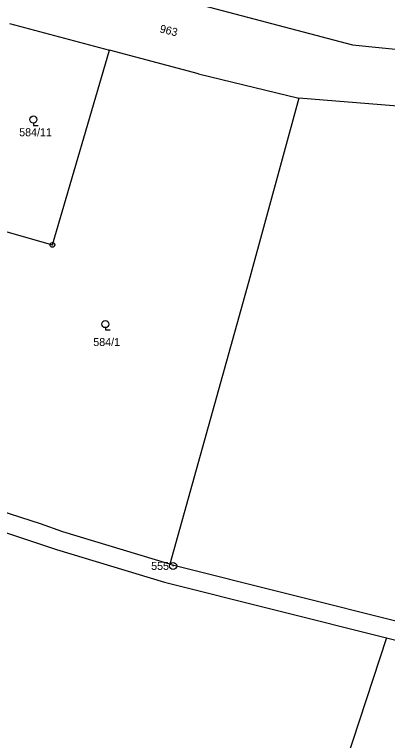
# Model space of a CAD drawing. Extents: x -738131 to -734179, y -1033447 to -1030078.
# Drawn here: x -735479.7 to -735400.4, y -1032404.1 to -1032249.9 of the extents above; entities that cross this region are included whole.
import ezdxf

# ---------------------------------------------------------------- set-up
doc = ezdxf.new("R2010")
doc.units = 0
for name, color, linetype in [('Vrstva 1', 7, 'Continuous'), ('Vrstva 2', 7, 'Continuous'), ('Vrstva 3', 7, 'Continuous'), ('Vrstva 7', 7, 'Continuous'), ('Vrstva 8', 7, 'Continuous')]:
    doc.layers.add(name, color=color, linetype=linetype)

msp = doc.modelspace()

# ---------------------------------------------------------------- linework, layer by layer
at = {"layer": 'Vrstva 1'}
for points in [[(-735457.84, -1032243.16), (-735407.79, -1032256.34)], [(-735480.76, -1032251.83), (-735459.51, -1032257.48)], [(-735407.79, -1032256.34), (-735360.9, -1032261.14)], [(-735471.61, -1032298.87), (-735459.51, -1032257.48)], [(-735440.57, -1032262.52), (-735459.51, -1032257.48)], [(-735440.57, -1032262.52), (-735419.24, -1032267.73)], [(-735419.24, -1032267.73), (-735429.86, -1032306.59)], [(-735364.1, -1032272.18), (-735419.24, -1032267.73)], [(-735492.79, -1032292.82), (-735471.61, -1032298.87)], [(-735429.86, -1032306.59), (-735446.62, -1032366.68)], [(-735474.16, -1032358.15), (-735486.99, -1032354)], [(-735492.07, -1032356.49), (-735470.74, -1032363.55)], [(-735469.36, -1032359.81), (-735474.16, -1032358.15)], [(-735446.62, -1032366.68), (-735469.36, -1032359.81)], [(-735470.74, -1032363.55), (-735447.78, -1032370.51)], [(-735446.62, -1032366.68), (-735371.47, -1032385.54)], [(-735447.78, -1032370.51), (-735400.56, -1032382.31)], [(-735400.56, -1032382.31), (-735439.82, -1032501.93)], [(-735400.56, -1032382.31), (-735374.2, -1032388.9)]]:
    msp.add_lwpolyline(points, dxfattribs=at)
at = {"layer": 'Vrstva 3'}
for p, q in [((-735475.65, -1032272.99), (-735475.65, -1032273.49)), ((-735475.65, -1032273.49), (-735474.65, -1032273.49)), ((-735460.36, -1032316.44), (-735460.36, -1032316.94)), ((-735460.36, -1032316.94), (-735459.36, -1032316.94))]:
    msp.add_line(p, q, dxfattribs=at)
for centre in [(-735475.65, -1032272.24), (-735460.36, -1032315.69)]:
    msp.add_circle(centre, 0.75, dxfattribs=at)
at = {"layer": 'Vrstva 8'}
for centre, radius in [((-735471.61, -1032298.87), 0.5), ((-735471.61, -1032298.87), 0.0303), ((-735445.94, -1032367.06), 0.75), ((-735445.94, -1032367.06), 0.03)]:
    msp.add_circle(centre, radius, dxfattribs=at)

# ---------------------------------------------------------------- texts
at = {"layer": 'Vrstva 2'}
for s, p in [('584/11', (-735478.67, -1032275.79)), ('584/1', (-735462.92, -1032320.35))]:
    msp.add_text(s, height=1.7, dxfattribs=at).set_placement(p)
at = {"layer": 'Vrstva 7'}
msp.add_text('963', height=1.7, rotation=346.3636, dxfattribs=at).set_placement((-735448.92, -1032253.7))
at = {"layer": 'Vrstva 8'}
msp.add_text('555', height=1.7, dxfattribs=at).set_placement((-735450.62, -1032367.91))

doc.saveas('drawing.dxf')
